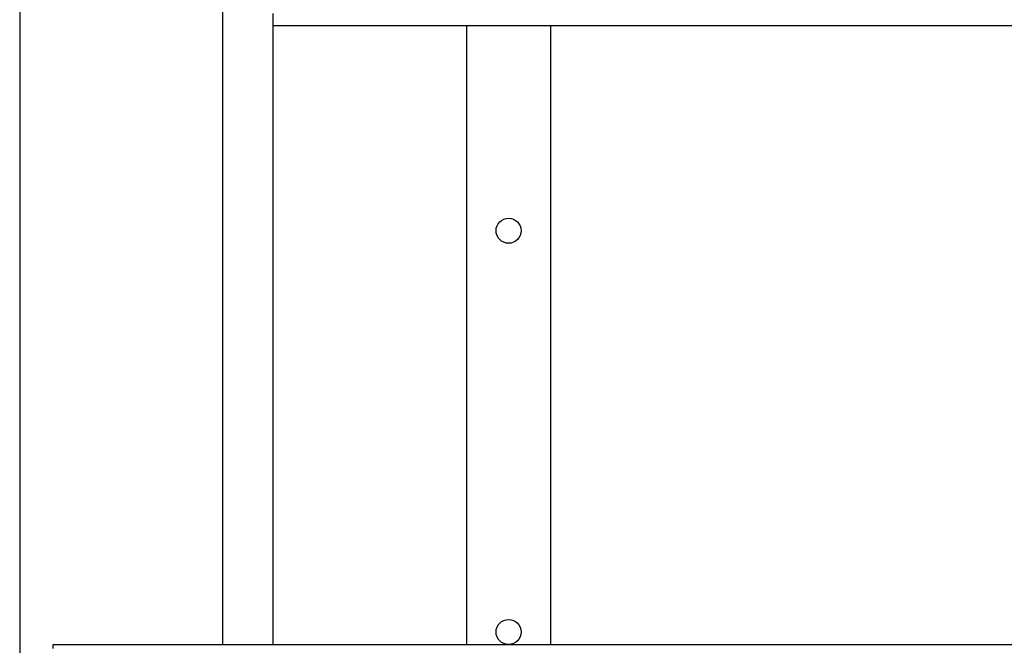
# Model space of a CAD drawing. Header units: inches. Extents: x 18 to 846, y -44 to 561.
# Tile 494 of 637: x 521 to 550, y 192 to 211. Entities that reach past the tile are written whole.
import ezdxf

# ---------------------------------------------------------------- set-up
doc = ezdxf.new("R2010")
doc.units = ezdxf.units.IN
doc.header["$LTSCALE"] = 24
doc.header["$MEASUREMENT"] = 0
doc.layers.add('Visible (ANSI)', color=7, linetype='Continuous', lineweight=30)

msp = doc.modelspace()

# ---------------------------------------------------------------- linework, layer by layer
at = {"layer": 'Visible (ANSI)'}
for p, q in [((520.67843, 256.8315), (520.67843, 108.966)), ((526.75843, 192.4565), (526.75843, 228.2065)), ((528.25843, 210.9565), (528.25843, 211.3315)), ((528.25843, 192.4565), (528.25843, 210.9565)), ((564.75843, 210.9565), (528.25843, 210.9565)), ((534.05343, 192.4565), (534.05343, 210.9565)), ((536.55343, 210.9565), (536.55343, 192.4565)), ((521.67843, 192.4565), (566.67843, 192.4565)), ((521.67843, 192.33549), (521.67843, 192.4565))]:
    msp.add_line(p, q, dxfattribs=at)
for centre in [(535.30343, 204.8315), (535.30343, 204.8315), (535.30343, 192.8315), (535.30343, 192.8315)]:
    msp.add_circle(centre, 0.375, dxfattribs=at)

doc.saveas('drawing.dxf')
